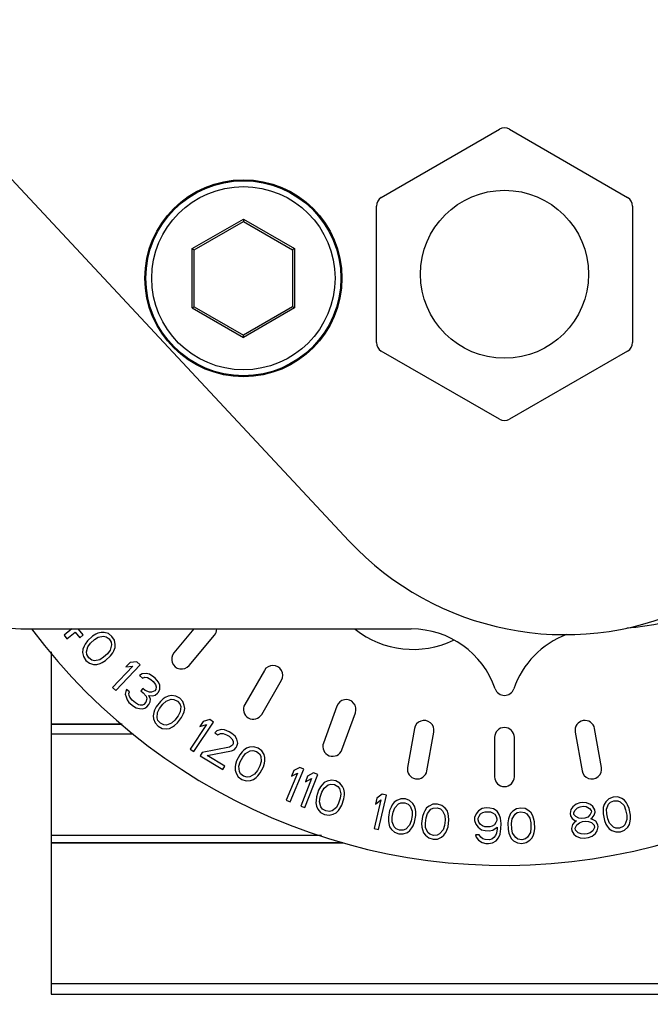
# Paper-space layout 'Sheet' of a CAD drawing. Header units: inches. Extents: x 0.2 to 10.8, y 0.2 to 8.3.
# Tile 279 of 545: x 5.523 to 5.651, y 4.091 to 4.291. Entities that reach past the tile are written whole.
import ezdxf

# ---------------------------------------------------------------- set-up
doc = ezdxf.new("R2010")
doc.units = ezdxf.units.IN
doc.header["$MEASUREMENT"] = 0
doc.layers.get('0').update_dxf_attribs({"lineweight": 5})
doc.layers.add('02___PRT_ALL_AXES', color=7, linetype='Continuous')
doc.styles.add('My Text', font='tahoma.ttf')
doc.dimstyles.new('My Dimension - mm [in] (ANSI)$0', dxfattribs={"dimtxt": 0.12, "dimasz": 0.09842519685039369, "dimexe": 0.125, "dimexo": 0.06299999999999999, "dimgap": 0.03149606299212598, "dimtad": 0, "dimlfac": 250, "dimzin": 4, "dimdsep": 46, "dimtxsty": 'My Text', "dimblk": 'Filled-1', "dimcen": 0.09, "dimclrd": 1, "dimclre": 1, "dimclrt": 1, "dimadec": 1, "dimazin": 1, "dimtfac": 1, "dimtofl": 0, "dimtmove": 0, "dimatfit": 3, "dimfxl": 1, "dimtolj": 1, "dimtzin": 4, "dimlwd": -1, "dimlwe": -1, "dimarcsym": 0})

# ---------------------------------------------------------------- blocks, each defined once
blk = doc.blocks.new('*D7')
at = {"color": 1, "true_color": 0xff0000}
for p, q in [((2.885847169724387, 4.510735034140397), (2.885847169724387, 3.015490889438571)), ((4.10887950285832, 4.510735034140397), (4.10887950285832, 3.015490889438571)), ((2.984272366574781, 3.140490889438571), (4.010454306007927, 3.140490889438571)), ((4.10887950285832, 3.140490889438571), (4.20730469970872, 3.140490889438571))]:
    blk.add_line(p, q, dxfattribs=at)
at = {"layer": 'Defpoints', "color": 0}
for p in [(2.885847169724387, 4.573735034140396), (4.10887950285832, 4.573735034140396), (4.10887950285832, 3.140490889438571)]:
    blk.add_point(p, dxfattribs=at)
at = {"color": 1, "true_color": 0xff0000, "insert": (5.07271614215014, 3.140490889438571), "char_height": 0.12, "attachment_point": 5, "style": 'My Text'}
blk.add_mtext('\\A1;305.76 mm [12.038 in]', dxfattribs=at)
blk = doc.blocks.new('Filled-1')
blk = doc.blocks.new('*D8')
at = {"color": 1, "true_color": 0xff0000}
for p, q in [((6.727077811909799, 4.262239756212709), (6.727077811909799, 3.3069249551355)), ((4.737050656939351, 4.189303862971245), (4.737050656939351, 3.3069249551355)), ((4.638625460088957, 3.4319249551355), (4.540200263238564, 3.4319249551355)), ((6.825503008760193, 3.4319249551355), (6.923928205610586, 3.4319249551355))]:
    blk.add_line(p, q, dxfattribs=at)
at = {"layer": 'Defpoints', "color": 0}
for p in [(6.727077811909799, 4.325239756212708), (4.737050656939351, 4.252303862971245), (6.727077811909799, 3.4319249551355)]:
    blk.add_point(p, dxfattribs=at)
at = {"color": 1, "true_color": 0xff0000, "insert": (5.732064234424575, 3.4319249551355), "char_height": 0.12, "attachment_point": 5, "style": 'My Text'}
blk.add_mtext('\\A1;497.51 mm [19.587 in]', dxfattribs=at)

psp = doc.layouts.new('Sheet')

# ---------------------------------------------------------------- linework, layer by layer
at = {"color": 0, "linetype": 'ByBlock', "lineweight": -3}
for p, q in [((5.596310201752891, 4.25488557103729), (5.620310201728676, 4.268741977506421)), ((5.62231020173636, 4.268741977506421), (5.646310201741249, 4.25488557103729)), ((5.595310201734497, 4.225440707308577), (5.595310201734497, 4.253153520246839)), ((5.647310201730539, 4.253153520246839), (5.647310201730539, 4.225440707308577)), ((5.557910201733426, 4.244501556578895), (5.568310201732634, 4.250505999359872)), ((5.558310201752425, 4.24427061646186), (5.568310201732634, 4.250044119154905)), ((5.568310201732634, 4.250505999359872), (5.578710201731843, 4.244501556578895)), ((5.568310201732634, 4.250505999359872), (5.568310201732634, 4.250044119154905)), ((5.568310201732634, 4.250044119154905), (5.578310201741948, 4.24427061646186)), ((5.557910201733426, 4.244501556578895), (5.558310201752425, 4.24427061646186)), ((5.557910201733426, 4.232492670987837), (5.557910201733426, 4.244501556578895)), ((5.558310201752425, 4.232723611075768), (5.558310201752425, 4.24427061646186)), ((5.578710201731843, 4.244501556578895), (5.578310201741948, 4.24427061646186)), ((5.578310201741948, 4.24427061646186), (5.578310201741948, 4.232723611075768)), ((5.578710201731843, 4.244501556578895), (5.578710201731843, 4.232492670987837)), ((5.557910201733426, 4.232492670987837), (5.558310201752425, 4.232723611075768)), ((5.557910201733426, 4.232492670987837), (5.568310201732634, 4.226488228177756)), ((5.558310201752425, 4.232723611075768), (5.568310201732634, 4.226950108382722)), ((5.578310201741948, 4.232723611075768), (5.568310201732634, 4.226950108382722)), ((5.578710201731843, 4.232492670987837), (5.568310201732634, 4.226488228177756)), ((5.578710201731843, 4.232492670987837), (5.578310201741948, 4.232723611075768)), ((5.568310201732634, 4.226488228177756), (5.568310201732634, 4.226950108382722)), ((5.620310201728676, 4.209852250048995), (5.596310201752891, 4.223708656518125)), ((5.646310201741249, 4.223708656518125), (5.62231020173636, 4.209852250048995)), ((5.525310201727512, 4.167297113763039), (5.602398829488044, 4.167297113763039)), ((5.533504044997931, 4.167297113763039), (5.531911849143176, 4.166005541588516)), ((5.531911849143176, 4.166005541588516), (5.532478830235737, 4.16530659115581)), ((5.532478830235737, 4.16530659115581), (5.534144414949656, 4.16665769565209)), ((5.534144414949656, 4.16665769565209), (5.535089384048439, 4.165492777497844)), ((5.535803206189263, 4.16607182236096), (5.53485823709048, 4.167236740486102)), ((5.535089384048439, 4.165492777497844), (5.535803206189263, 4.16607182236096)), ((5.537669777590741, 4.165801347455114), (5.536656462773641, 4.164866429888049)), ((5.538334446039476, 4.166210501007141), (5.537669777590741, 4.165801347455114)), ((5.53806576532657, 4.165146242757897), (5.538843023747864, 4.165659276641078)), ((5.538773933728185, 4.166411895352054), (5.538334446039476, 4.166210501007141)), ((5.539427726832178, 4.166606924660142), (5.538773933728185, 4.166411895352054)), ((5.538843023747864, 4.165659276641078), (5.539925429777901, 4.165841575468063)), ((5.540070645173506, 4.16658782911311), (5.539427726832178, 4.166606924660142)), ((5.539925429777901, 4.165841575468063), (5.540455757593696, 4.165718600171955)), ((5.540916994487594, 4.166348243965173), (5.540070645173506, 4.16658782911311)), ((5.540455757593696, 4.165718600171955), (5.541076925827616, 4.165271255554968)), ((5.541639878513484, 4.165790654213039), (5.540916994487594, 4.166348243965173)), ((5.542137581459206, 4.16502530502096), (5.541639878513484, 4.165790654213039)), ((5.558284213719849, 4.167297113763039), (5.554213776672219, 4.162446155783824)), ((5.557277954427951, 4.15987500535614), (5.562420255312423, 4.166003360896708)), ((5.53595916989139, 4.163814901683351), (5.535712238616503, 4.163178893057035)), ((5.53619522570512, 4.164236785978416), (5.53595916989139, 4.163814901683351)), ((5.536656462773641, 4.164866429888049), (5.53619522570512, 4.164236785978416)), ((5.536435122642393, 4.162621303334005), (5.536703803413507, 4.163685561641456)), ((5.536703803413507, 4.163685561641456), (5.537277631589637, 4.164419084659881)), ((5.537277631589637, 4.164419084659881), (5.53806576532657, 4.165146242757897)), ((5.541076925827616, 4.165271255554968), (5.541472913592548, 4.164616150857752)), ((5.541552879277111, 4.164077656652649), (5.541284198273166, 4.163013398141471)), ((5.541472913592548, 4.164616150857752), (5.541552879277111, 4.164077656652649)), ((5.542308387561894, 4.164162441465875), (5.542137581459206, 4.16502530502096)), ((5.542275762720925, 4.1635200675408), (5.542308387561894, 4.164162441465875)), ((5.529310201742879, 4.162675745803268), (5.529310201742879, 4.093187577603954)), ((5.535712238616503, 4.163178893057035), (5.535679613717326, 4.162536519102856)), ((5.535679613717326, 4.162536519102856), (5.53585041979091, 4.161673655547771)), ((5.53585041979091, 4.161673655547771), (5.536348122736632, 4.160908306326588)), ((5.536515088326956, 4.162082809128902), (5.536435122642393, 4.162621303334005)), ((5.536911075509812, 4.161427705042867), (5.536515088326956, 4.162082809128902)), ((5.539922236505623, 4.161552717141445), (5.539144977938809, 4.161039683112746)), ((5.540710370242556, 4.162279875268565), (5.539922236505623, 4.161552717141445)), ((5.540318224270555, 4.160897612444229), (5.541331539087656, 4.161832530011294)), ((5.541284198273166, 4.163013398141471), (5.540710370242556, 4.162279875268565)), ((5.541331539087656, 4.161832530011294), (5.541792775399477, 4.162462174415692)), ((5.541792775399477, 4.162462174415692), (5.542028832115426, 4.162884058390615)), ((5.542028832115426, 4.162884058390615), (5.542275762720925, 4.1635200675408)), ((5.536348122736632, 4.160908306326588), (5.537071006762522, 4.160350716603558)), ((5.537532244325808, 4.160980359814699), (5.536911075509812, 4.161427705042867)), ((5.537071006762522, 4.160350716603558), (5.537917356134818, 4.16011113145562)), ((5.538062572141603, 4.160857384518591), (5.537532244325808, 4.160980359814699)), ((5.537917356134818, 4.16011113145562), (5.538560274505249, 4.160092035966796)), ((5.539144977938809, 4.161039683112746), (5.538062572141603, 4.160857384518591)), ((5.538560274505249, 4.160092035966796), (5.53921406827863, 4.160287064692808)), ((5.53921406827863, 4.160287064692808), (5.53965355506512, 4.160488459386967)), ((5.53965355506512, 4.160488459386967), (5.540318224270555, 4.160897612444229)), ((5.545864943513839, 4.159762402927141), (5.54175326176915, 4.15542785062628)), ((5.54240622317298, 4.154808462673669), (5.547361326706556, 4.160032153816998)), ((5.545317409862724, 4.160492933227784), (5.5444739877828, 4.159603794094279)), ((5.5444739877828, 4.159603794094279), (5.545864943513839, 4.159762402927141)), ((5.546708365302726, 4.160651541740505), (5.545317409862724, 4.160492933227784)), ((5.547361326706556, 4.160032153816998), (5.546708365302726, 4.160651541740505)), ((5.547747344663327, 4.158189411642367), (5.547232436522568, 4.157824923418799)), ((5.547232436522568, 4.157824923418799), (5.547798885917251, 4.157333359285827)), ((5.548602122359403, 4.158258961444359), (5.547747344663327, 4.158189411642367)), ((5.549256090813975, 4.158097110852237), (5.548602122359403, 4.158258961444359)), ((5.550149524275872, 4.157524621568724), (5.549256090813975, 4.158097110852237)), ((5.572578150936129, 4.158890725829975), (5.568578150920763, 4.151962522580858)), ((5.547798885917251, 4.157333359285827), (5.548326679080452, 4.157483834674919)), ((5.548326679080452, 4.157483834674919), (5.548867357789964, 4.157420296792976)), ((5.548867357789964, 4.157420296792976), (5.54953421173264, 4.157044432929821)), ((5.54953421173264, 4.157044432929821), (5.549987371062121, 4.156651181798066)), ((5.549987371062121, 4.156651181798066), (5.550453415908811, 4.156043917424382)), ((5.550376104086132, 4.157327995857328), (5.550149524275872, 4.157524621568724)), ((5.551068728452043, 4.156524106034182), (5.550376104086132, 4.157327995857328)), ((5.550453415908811, 4.156043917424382), (5.550592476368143, 4.155517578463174)), ((5.551321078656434, 4.155899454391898), (5.551068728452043, 4.156524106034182)), ((5.551372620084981, 4.15504340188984), (5.551321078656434, 4.155899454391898)), ((5.572042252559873, 4.149962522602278), (5.576042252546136, 4.156890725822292)), ((5.54175326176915, 4.15542785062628), (5.54240622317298, 4.154808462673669)), ((5.544421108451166, 4.15458531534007), (5.544346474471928, 4.154041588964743)), ((5.544346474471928, 4.154041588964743), (5.544485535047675, 4.153515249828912)), ((5.544609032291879, 4.155030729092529), (5.544421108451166, 4.15458531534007)), ((5.545175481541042, 4.154539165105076), (5.544609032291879, 4.155030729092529)), ((5.545087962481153, 4.154209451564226), (5.545175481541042, 4.154539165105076)), ((5.545113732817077, 4.153781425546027), (5.545087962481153, 4.154209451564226)), ((5.545239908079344, 4.153469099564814), (5.545113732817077, 4.153781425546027)), ((5.547927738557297, 4.155193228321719), (5.547526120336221, 4.154730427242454)), ((5.547526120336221, 4.154730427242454), (5.547979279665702, 4.154337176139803)), ((5.548380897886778, 4.154799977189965), (5.547927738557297, 4.155193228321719)), ((5.547979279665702, 4.154337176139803), (5.548558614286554, 4.153631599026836)), ((5.549261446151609, 4.154441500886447), (5.548380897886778, 4.154799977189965)), ((5.548558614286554, 4.153631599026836), (5.548697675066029, 4.153105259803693)), ((5.549086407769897, 4.153782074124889), (5.549840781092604, 4.153735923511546)), ((5.549452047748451, 4.153059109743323), (5.549086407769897, 4.153782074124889)), ((5.549688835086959, 4.154476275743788), (5.549261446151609, 4.154441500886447)), ((5.550317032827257, 4.154742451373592), (5.549688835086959, 4.154476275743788)), ((5.549840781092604, 4.153735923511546), (5.550368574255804, 4.153886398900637)), ((5.550517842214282, 4.154973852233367), (5.550317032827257, 4.154742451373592)), ((5.550368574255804, 4.153886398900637), (5.550883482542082, 4.154250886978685)), ((5.550592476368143, 4.155517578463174), (5.550517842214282, 4.154973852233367)), ((5.550883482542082, 4.154250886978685), (5.55108429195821, 4.15448228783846)), ((5.55108429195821, 4.15448228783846), (5.551372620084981, 4.15504340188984)), ((5.553057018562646, 4.153681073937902), (5.552446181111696, 4.153377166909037)), ((5.553693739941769, 4.153772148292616), (5.553057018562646, 4.153681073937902)), ((5.554568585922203, 4.153680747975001), (5.553693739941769, 4.153772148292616)), ((5.555376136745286, 4.15325492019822), (5.554568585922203, 4.153680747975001)), ((5.544485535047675, 4.153515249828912), (5.544737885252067, 4.152890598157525)), ((5.544737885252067, 4.152890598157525), (5.545090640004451, 4.15238164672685)), ((5.545090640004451, 4.15238164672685), (5.545996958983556, 4.151595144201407)), ((5.545705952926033, 4.152861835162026), (5.545239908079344, 4.153469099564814)), ((5.546385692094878, 4.152271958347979), (5.545705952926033, 4.152861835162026)), ((5.545996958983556, 4.151595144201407), (5.546550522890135, 4.151317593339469)), ((5.547052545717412, 4.151896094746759), (5.546385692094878, 4.152271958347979)), ((5.547379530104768, 4.151815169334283), (5.547052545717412, 4.151896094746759)), ((5.547806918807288, 4.151849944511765), (5.547379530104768, 4.151815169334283)), ((5.548121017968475, 4.151983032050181), (5.547806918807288, 4.151849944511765)), ((5.548522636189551, 4.152445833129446), (5.548121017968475, 4.151983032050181)), ((5.548697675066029, 4.153105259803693), (5.548522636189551, 4.152445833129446)), ((5.548687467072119, 4.151491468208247), (5.549089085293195, 4.151954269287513)), ((5.549089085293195, 4.151954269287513), (5.54937741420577, 4.152515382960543)), ((5.54937741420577, 4.152515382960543), (5.549452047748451, 4.153059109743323)), ((5.551462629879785, 4.152586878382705), (5.550624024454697, 4.151492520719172)), ((5.551312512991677, 4.15115793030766), (5.551964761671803, 4.15200909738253)), ((5.552047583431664, 4.153103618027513), (5.551462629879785, 4.152586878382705)), ((5.551964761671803, 4.15200909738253), (5.552642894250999, 4.152647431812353)), ((5.552446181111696, 4.153377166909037), (5.552047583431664, 4.153103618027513)), ((5.552642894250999, 4.152647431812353), (5.553678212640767, 4.153012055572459)), ((5.553678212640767, 4.153012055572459), (5.554221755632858, 4.152981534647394)), ((5.554221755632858, 4.152981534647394), (5.554910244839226, 4.152646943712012)), ((5.554910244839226, 4.152646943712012), (5.55541237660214, 4.152069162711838)), ((5.555997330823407, 4.152585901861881), (5.555376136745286, 4.15325492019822)), ((5.55541237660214, 4.152069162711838), (5.555583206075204, 4.151552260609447)), ((5.55631310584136, 4.151764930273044), (5.555997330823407, 4.152585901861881)), ((5.55639075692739, 4.151126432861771), (5.55631310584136, 4.151764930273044)), ((5.587280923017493, 4.151650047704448), (5.584544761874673, 4.144132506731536)), ((5.546550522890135, 4.151317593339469), (5.547204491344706, 4.151155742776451)), ((5.547204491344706, 4.151155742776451), (5.547745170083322, 4.151092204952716)), ((5.547745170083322, 4.151092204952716), (5.548272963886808, 4.151242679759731)), ((5.548272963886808, 4.151242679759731), (5.548687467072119, 4.151491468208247)), ((5.550116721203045, 4.150337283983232), (5.549982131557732, 4.149668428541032)), ((5.549982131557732, 4.149668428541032), (5.550059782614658, 4.149029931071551)), ((5.550277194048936, 4.150793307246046), (5.550116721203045, 4.150337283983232)), ((5.550624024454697, 4.151492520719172), (5.550277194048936, 4.150793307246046)), ((5.550789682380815, 4.149242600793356), (5.550872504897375, 4.150337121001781)), ((5.550872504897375, 4.150337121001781), (5.551312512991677, 4.15115793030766)), ((5.555060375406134, 4.149636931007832), (5.554408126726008, 4.148785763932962)), ((5.555500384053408, 4.150457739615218), (5.555060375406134, 4.149636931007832)), ((5.555583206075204, 4.151552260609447), (5.555500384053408, 4.150457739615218)), ((5.555748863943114, 4.14930234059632), (5.556095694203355, 4.150001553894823)), ((5.556095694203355, 4.150001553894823), (5.556256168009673, 4.15045757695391)), ((5.556256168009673, 4.15045757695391), (5.55639075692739, 4.151126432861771)), ((5.588303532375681, 4.142764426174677), (5.591039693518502, 4.15028196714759)), ((5.543689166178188, 4.147978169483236), (5.529310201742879, 4.147977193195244)), ((5.529311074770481, 4.147961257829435), (5.543704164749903, 4.147964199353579)), ((5.550059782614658, 4.149029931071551), (5.550375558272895, 4.148208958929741)), ((5.550375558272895, 4.148208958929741), (5.550996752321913, 4.147539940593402)), ((5.550960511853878, 4.148725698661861), (5.550789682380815, 4.149242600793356)), ((5.551462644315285, 4.148147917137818), (5.550960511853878, 4.148725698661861)), ((5.552151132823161, 4.14781332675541), (5.551462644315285, 4.148147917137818)), ((5.552694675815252, 4.14778280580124), (5.552151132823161, 4.14781332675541)), ((5.553729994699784, 4.148147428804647), (5.552694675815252, 4.14778280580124)), ((5.554408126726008, 4.148785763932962), (5.553729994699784, 4.148147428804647)), ((5.553926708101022, 4.147417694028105), (5.554325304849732, 4.147691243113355)), ((5.554325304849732, 4.147691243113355), (5.554910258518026, 4.148207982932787)), ((5.554910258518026, 4.148207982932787), (5.555748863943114, 4.14930234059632)), ((5.560822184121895, 4.147869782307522), (5.557525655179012, 4.14288709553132)), ((5.558276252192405, 4.142390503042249), (5.562248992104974, 4.148395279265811)), ((5.560156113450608, 4.148494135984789), (5.559479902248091, 4.147472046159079)), ((5.559479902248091, 4.147472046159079), (5.560822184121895, 4.147869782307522)), ((5.561498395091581, 4.148891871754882), (5.560156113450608, 4.148494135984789)), ((5.562248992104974, 4.148395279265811), (5.561498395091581, 4.148891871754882)), ((5.545942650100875, 4.145954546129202), (5.529309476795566, 4.145946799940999)), ((5.550996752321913, 4.147539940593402), (5.5518043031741, 4.147114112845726)), ((5.5518043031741, 4.147114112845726), (5.552679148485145, 4.14702271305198)), ((5.552679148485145, 4.14702271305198), (5.553315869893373, 4.147113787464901)), ((5.553315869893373, 4.147113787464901), (5.553926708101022, 4.147417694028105)), ((5.56294913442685, 4.146647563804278), (5.562505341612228, 4.146199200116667)), ((5.562505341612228, 4.146199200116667), (5.563148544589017, 4.14581346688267)), ((5.563778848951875, 4.146864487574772), (5.56294913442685, 4.146647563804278)), ((5.563148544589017, 4.14581346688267), (5.563642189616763, 4.146053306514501)), ((5.563642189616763, 4.146053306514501), (5.564185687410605, 4.146084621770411)), ((5.564450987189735, 4.146818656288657), (5.563778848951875, 4.146864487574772)), ((5.564185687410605, 4.146084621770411), (5.564907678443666, 4.145830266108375)), ((5.565430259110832, 4.146410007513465), (5.564450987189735, 4.146818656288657)), ((5.564907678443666, 4.145830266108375), (5.565422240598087, 4.145521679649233)), ((5.565944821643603, 4.146101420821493), (5.565430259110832, 4.146410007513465)), ((5.566637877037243, 4.145507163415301), (5.565944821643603, 4.146101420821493)), ((5.603017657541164, 4.14707248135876), (5.601628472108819, 4.139194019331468)), ((5.605567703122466, 4.138499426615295), (5.60695688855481, 4.146377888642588)), ((5.635663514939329, 4.146377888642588), (5.63705270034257, 4.138499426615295)), ((5.640991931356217, 4.139194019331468), (5.639602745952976, 4.14707248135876)), ((5.565422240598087, 4.145521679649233), (5.565986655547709, 4.145004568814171)), ((5.566078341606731, 4.143699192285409), (5.565505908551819, 4.143327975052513)), ((5.565986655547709, 4.145004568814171), (5.566215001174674, 4.14451037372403)), ((5.566235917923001, 4.143961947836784), (5.566078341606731, 4.143699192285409)), ((5.566215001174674, 4.14451037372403), (5.566235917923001, 4.143961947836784)), ((5.566994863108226, 4.14493582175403), (5.566637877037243, 4.145507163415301)), ((5.567194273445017, 4.144101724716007), (5.566994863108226, 4.14493582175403)), ((5.567007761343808, 4.143499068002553), (5.567194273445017, 4.144101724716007)), ((5.619310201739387, 4.145297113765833), (5.619310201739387, 4.137297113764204)), ((5.623310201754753, 4.137297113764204), (5.623310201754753, 4.145297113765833)), ((5.557525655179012, 4.14288709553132), (5.558276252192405, 4.142390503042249)), ((5.559934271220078, 4.142203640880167), (5.559540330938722, 4.141546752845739)), ((5.565505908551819, 4.143327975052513), (5.559934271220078, 4.142203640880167)), ((5.560963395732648, 4.141586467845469), (5.565912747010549, 4.142548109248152)), ((5.564565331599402, 4.139426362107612), (5.560963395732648, 4.141586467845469)), ((5.565912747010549, 4.142548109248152), (5.566406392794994, 4.142787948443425)), ((5.566406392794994, 4.142787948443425), (5.566850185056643, 4.143236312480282)), ((5.566850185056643, 4.143236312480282), (5.567007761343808, 4.143499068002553)), ((5.567580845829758, 4.141775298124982), (5.566945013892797, 4.140551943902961)), ((5.568067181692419, 4.142385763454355), (5.567580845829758, 4.141775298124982)), ((5.568412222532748, 4.142724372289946), (5.568067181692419, 4.142385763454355)), ((5.56817567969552, 4.141293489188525), (5.568732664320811, 4.14203988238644)), ((5.5689610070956, 4.143129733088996), (5.568412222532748, 4.142724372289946)), ((5.568732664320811, 4.14203988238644), (5.56968893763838, 4.142578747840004)), ((5.56957224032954, 4.143329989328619), (5.5689610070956, 4.143129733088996)), ((5.570449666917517, 4.143391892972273), (5.56957224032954, 4.143329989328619)), ((5.56968893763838, 4.142578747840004), (5.570229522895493, 4.142643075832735)), ((5.570229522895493, 4.142643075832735), (5.570965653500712, 4.142433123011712)), ((5.571318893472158, 4.143112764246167), (5.570449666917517, 4.143391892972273)), ((5.570965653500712, 4.142433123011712), (5.571560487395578, 4.141951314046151)), ((5.572046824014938, 4.142561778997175), (5.571318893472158, 4.143112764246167)), ((5.571560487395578, 4.141951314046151), (5.571818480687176, 4.141471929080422)), ((5.572500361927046, 4.141808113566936), (5.572046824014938, 4.142561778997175)), ((5.572687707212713, 4.141192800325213), (5.572500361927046, 4.141808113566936)), ((5.559540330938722, 4.141546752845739), (5.564171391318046, 4.138769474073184)), ((5.566724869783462, 4.1398031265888), (5.566646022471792, 4.139326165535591)), ((5.566945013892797, 4.140551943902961), (5.566724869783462, 4.1398031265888)), ((5.567390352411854, 4.139457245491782), (5.56768114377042, 4.140341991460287)), ((5.56768114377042, 4.140341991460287), (5.56817567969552, 4.141293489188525)), ((5.57192697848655, 4.140379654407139), (5.5716361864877, 4.13949490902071)), ((5.571818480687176, 4.141471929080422), (5.57192697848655, 4.140379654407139)), ((5.572372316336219, 4.139284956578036), (5.572592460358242, 4.140033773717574)), ((5.572592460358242, 4.140033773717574), (5.572671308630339, 4.14051073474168)), ((5.572671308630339, 4.14051073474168), (5.572687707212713, 4.141192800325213)), ((5.564171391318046, 4.138769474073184), (5.564565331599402, 4.139426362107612)), ((5.566646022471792, 4.139326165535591), (5.56662962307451, 4.138644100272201)), ((5.56662962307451, 4.138644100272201), (5.566816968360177, 4.138028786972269)), ((5.566816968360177, 4.138028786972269), (5.567270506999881, 4.137275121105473)), ((5.567498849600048, 4.138364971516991), (5.567390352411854, 4.139457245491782)), ((5.567756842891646, 4.137885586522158), (5.567498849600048, 4.138364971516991)), ((5.568351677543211, 4.137403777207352), (5.567756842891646, 4.137885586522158)), ((5.570584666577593, 4.137797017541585), (5.569628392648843, 4.137258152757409)), ((5.571141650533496, 4.138543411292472), (5.570584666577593, 4.137797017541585)), ((5.5716361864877, 4.13949490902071), (5.571141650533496, 4.138543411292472)), ((5.571250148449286, 4.137451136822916), (5.571736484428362, 4.138061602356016)), ((5.571736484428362, 4.138061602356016), (5.572372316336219, 4.139284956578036)), ((5.579292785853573, 4.138043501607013), (5.577002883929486, 4.13252529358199)), ((5.577834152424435, 4.132180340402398), (5.580593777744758, 4.138830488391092)), ((5.578520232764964, 4.138529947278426), (5.578050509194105, 4.137398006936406)), ((5.578050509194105, 4.137398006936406), (5.579292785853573, 4.138043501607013)), ((5.579762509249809, 4.13917544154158), (5.578520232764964, 4.138529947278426)), ((5.580593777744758, 4.138830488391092), (5.579762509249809, 4.13917544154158)), ((5.580814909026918, 4.13101830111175), (5.583389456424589, 4.137742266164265)), ((5.582548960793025, 4.138064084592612), (5.581325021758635, 4.137384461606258)), ((5.583389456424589, 4.137742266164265), (5.582548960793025, 4.138064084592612)), ((5.567270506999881, 4.137275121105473), (5.567998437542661, 4.136724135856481)), ((5.567998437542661, 4.136724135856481), (5.568867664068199, 4.136445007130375)), ((5.56908780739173, 4.137193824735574), (5.568351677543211, 4.137403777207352)), ((5.568867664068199, 4.136445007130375), (5.569745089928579, 4.136506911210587)), ((5.569628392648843, 4.137258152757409), (5.56908780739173, 4.137193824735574)), ((5.569745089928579, 4.136506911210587), (5.570356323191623, 4.136707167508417)), ((5.570356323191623, 4.136707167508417), (5.570905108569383, 4.137112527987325)), ((5.570905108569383, 4.137112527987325), (5.571250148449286, 4.137451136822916)), ((5.582110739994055, 4.136919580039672), (5.579974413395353, 4.131340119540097)), ((5.581325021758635, 4.137384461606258), (5.580886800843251, 4.136239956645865)), ((5.580886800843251, 4.136239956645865), (5.582110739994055, 4.136919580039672)), ((5.584258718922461, 4.135606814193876), (5.583971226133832, 4.13521815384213)), ((5.584736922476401, 4.136093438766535), (5.584258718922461, 4.135606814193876)), ((5.584682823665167, 4.134981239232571), (5.585542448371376, 4.135663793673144)), ((5.58530905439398, 4.136387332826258), (5.584736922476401, 4.136093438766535)), ((5.586165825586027, 4.136586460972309), (5.58530905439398, 4.136387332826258)), ((5.585542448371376, 4.135663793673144), (5.586066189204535, 4.13581234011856)), ((5.586066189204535, 4.13581234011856), (5.586826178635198, 4.135720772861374)), ((5.587068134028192, 4.136447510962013), (5.586165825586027, 4.136586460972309)), ((5.586826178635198, 4.135720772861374), (5.587489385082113, 4.135338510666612)), ((5.587873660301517, 4.136017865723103), (5.587068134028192, 4.136447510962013)), ((5.588440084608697, 4.135344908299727), (5.587873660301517, 4.136017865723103)), ((5.583586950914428, 4.134538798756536), (5.58315143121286, 4.133230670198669)), ((5.583971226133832, 4.13521815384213), (5.583586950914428, 4.134538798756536)), ((5.583911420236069, 4.133139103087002), (5.584250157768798, 4.134156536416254)), ((5.584250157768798, 4.134156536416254), (5.584682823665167, 4.134981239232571)), ((5.587489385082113, 4.135338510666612), (5.587819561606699, 4.134905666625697)), ((5.587819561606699, 4.134905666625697), (5.588098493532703, 4.133844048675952)), ((5.588098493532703, 4.133844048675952), (5.587950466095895, 4.132924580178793)), ((5.588721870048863, 4.134766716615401), (5.588440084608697, 4.135344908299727)), ((5.588710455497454, 4.13283301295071), (5.588810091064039, 4.133607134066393)), ((5.588812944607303, 4.134090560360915), (5.588721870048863, 4.134766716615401)), ((5.588810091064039, 4.133607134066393), (5.588812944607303, 4.134090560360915)), ((5.59649613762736, 4.133775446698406), (5.595374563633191, 4.132937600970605)), ((5.595724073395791, 4.126560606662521), (5.597372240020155, 4.133569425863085)), ((5.597372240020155, 4.133569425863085), (5.59649613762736, 4.133775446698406)), ((5.577002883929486, 4.13252529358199), (5.577834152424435, 4.132180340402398)), ((5.583051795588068, 4.132456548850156), (5.583048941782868, 4.131973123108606)), ((5.583048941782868, 4.131973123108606), (5.583140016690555, 4.13129696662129)), ((5.58315143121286, 4.133230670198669), (5.583051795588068, 4.132456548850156)), ((5.583763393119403, 4.132219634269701), (5.583911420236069, 4.133139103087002)), ((5.584042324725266, 4.131158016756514), (5.583763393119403, 4.132219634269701)), ((5.587611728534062, 4.131907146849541), (5.587179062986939, 4.131082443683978)), ((5.587950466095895, 4.132924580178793), (5.587611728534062, 4.131907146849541)), ((5.588274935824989, 4.131524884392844), (5.588710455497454, 4.13283301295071)), ((5.596215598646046, 4.132582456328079), (5.594847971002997, 4.126766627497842)), ((5.595374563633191, 4.132937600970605), (5.595094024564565, 4.131744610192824)), ((5.595094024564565, 4.131744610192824), (5.596215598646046, 4.132582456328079)), ((5.598520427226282, 4.131570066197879), (5.598287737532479, 4.131146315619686)), ((5.598928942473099, 4.132116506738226), (5.598520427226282, 4.131570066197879)), ((5.599456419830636, 4.132484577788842), (5.598928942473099, 4.132116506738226)), ((5.599024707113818, 4.131007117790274), (5.599784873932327, 4.13179893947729)), ((5.600278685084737, 4.132796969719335), (5.599456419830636, 4.132484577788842)), ((5.599784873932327, 4.13179893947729), (5.600283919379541, 4.132016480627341)), ((5.601191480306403, 4.132780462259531), (5.600278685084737, 4.132796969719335)), ((5.600283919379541, 4.132016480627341), (5.601049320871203, 4.132027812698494)), ((5.601049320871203, 4.132027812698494), (5.60175785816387, 4.131738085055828)), ((5.60204741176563, 4.132462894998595), (5.601191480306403, 4.132780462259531)), ((5.60175785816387, 4.131738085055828), (5.602143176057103, 4.131353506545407)), ((5.602699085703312, 4.131872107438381), (5.60204741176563, 4.132462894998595)), ((5.603055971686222, 4.131336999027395), (5.602699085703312, 4.131872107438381)), ((5.606797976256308, 4.131714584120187), (5.605996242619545, 4.131352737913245)), ((5.607710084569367, 4.131753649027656), (5.606797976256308, 4.131714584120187)), ((5.608583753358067, 4.131488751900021), (5.607710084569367, 4.131753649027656)), ((5.635858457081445, 4.131718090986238), (5.635182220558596, 4.131155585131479)), ((5.636578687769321, 4.131977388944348), (5.635858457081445, 4.131718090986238)), ((5.637172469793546, 4.132063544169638), (5.636578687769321, 4.131977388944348)), ((5.637936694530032, 4.132019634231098), (5.637172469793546, 4.132063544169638)), ((5.63874491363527, 4.131672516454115), (5.637936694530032, 4.132019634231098)), ((5.639256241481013, 4.131282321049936), (5.63874491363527, 4.131672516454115)), ((5.641536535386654, 4.131689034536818), (5.641367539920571, 4.131028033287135)), ((5.641883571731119, 4.132230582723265), (5.641536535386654, 4.131689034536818)), ((5.642524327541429, 4.132833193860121), (5.641883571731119, 4.132230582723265)), ((5.642048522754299, 4.130700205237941), (5.642448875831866, 4.131722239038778)), ((5.642448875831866, 4.131722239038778), (5.642827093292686, 4.132113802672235)), ((5.643374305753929, 4.133166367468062), (5.642524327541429, 4.132833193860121)), ((5.642827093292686, 4.132113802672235), (5.643530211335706, 4.132416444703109)), ((5.64428664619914, 4.133199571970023), (5.643374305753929, 4.133166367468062)), ((5.643530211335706, 4.132416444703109), (5.644295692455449, 4.132419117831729)), ((5.645114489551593, 4.132902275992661), (5.64428664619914, 4.133199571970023)), ((5.644295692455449, 4.132419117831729), (5.644798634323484, 4.132210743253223)), ((5.644798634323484, 4.132210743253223), (5.645573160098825, 4.131432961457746)), ((5.645648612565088, 4.132543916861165), (5.645114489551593, 4.132902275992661)), ((5.646067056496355, 4.132005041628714), (5.645648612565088, 4.132543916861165)), ((5.646307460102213, 4.131585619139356), (5.646067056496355, 4.132005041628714)), ((5.646610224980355, 4.130866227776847), (5.646307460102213, 4.131585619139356)), ((5.579974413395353, 4.131340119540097), (5.580814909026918, 4.13101830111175)), ((5.583140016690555, 4.13129696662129), (5.58342180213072, 4.13071877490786)), ((5.58342180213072, 4.13071877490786), (5.583988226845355, 4.130045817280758)), ((5.583988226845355, 4.130045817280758), (5.58479375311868, 4.129616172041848)), ((5.584372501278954, 4.130725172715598), (5.584042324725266, 4.131158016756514)), ((5.585035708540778, 4.130342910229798), (5.584372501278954, 4.130725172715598)), ((5.58479375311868, 4.129616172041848), (5.585696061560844, 4.129477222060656)), ((5.585795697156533, 4.13025134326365), (5.585035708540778, 4.130342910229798)), ((5.585696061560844, 4.129477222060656), (5.586552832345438, 4.129676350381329)), ((5.586319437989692, 4.130399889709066), (5.585795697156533, 4.13025134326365)), ((5.587179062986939, 4.131082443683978), (5.586319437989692, 4.130399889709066)), ((5.586552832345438, 4.129676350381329), (5.587124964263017, 4.129970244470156)), ((5.587124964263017, 4.129970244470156), (5.58760316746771, 4.130456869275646)), ((5.58760316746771, 4.130456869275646), (5.587890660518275, 4.130845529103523)), ((5.587890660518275, 4.130845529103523), (5.588274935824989, 4.131524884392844)), ((5.597998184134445, 4.130421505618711), (5.597742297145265, 4.129066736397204)), ((5.598287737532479, 4.131146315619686), (5.597998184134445, 4.130421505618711)), ((5.598507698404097, 4.129078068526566), (5.598706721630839, 4.130131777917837)), ((5.598706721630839, 4.130131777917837), (5.599024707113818, 4.131007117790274)), ((5.602143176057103, 4.131353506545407), (5.602562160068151, 4.130338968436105)), ((5.602562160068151, 4.130338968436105), (5.602538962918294, 4.129407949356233)), ((5.603237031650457, 4.130679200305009), (5.603055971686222, 4.131336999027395)), ((5.603299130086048, 4.130199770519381), (5.603237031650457, 4.130679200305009)), ((5.603304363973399, 4.129419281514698), (5.603299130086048, 4.130199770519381)), ((5.604911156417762, 4.129945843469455), (5.604666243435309, 4.129204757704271)), ((5.605117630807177, 4.130382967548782), (5.604911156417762, 4.129945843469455)), ((5.605492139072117, 4.13095325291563), (5.605117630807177, 4.130382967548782)), ((5.605391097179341, 4.128958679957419), (5.605655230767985, 4.129851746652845)), ((5.605996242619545, 4.131352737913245), (5.605492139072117, 4.13095325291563)), ((5.605655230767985, 4.129851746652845), (5.606365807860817, 4.130688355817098)), ((5.606365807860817, 4.130688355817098), (5.606850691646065, 4.130935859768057)), ((5.606850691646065, 4.130935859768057), (5.607613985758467, 4.130993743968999)), ((5.607613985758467, 4.130993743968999), (5.608338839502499, 4.130747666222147)), ((5.608338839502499, 4.130747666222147), (5.608746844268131, 4.130387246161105)), ((5.609270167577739, 4.130938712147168), (5.608583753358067, 4.131488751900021)), ((5.608746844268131, 4.130387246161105), (5.609226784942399, 4.129400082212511)), ((5.609658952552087, 4.130426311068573), (5.609270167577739, 4.130938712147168)), ((5.609879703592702, 4.129780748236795), (5.609658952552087, 4.130426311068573)), ((5.609970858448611, 4.129305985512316), (5.609879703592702, 4.129780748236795)), ((5.615574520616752, 4.129795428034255), (5.615251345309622, 4.129038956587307)), ((5.616042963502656, 4.130394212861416), (5.615574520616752, 4.129795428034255)), ((5.616806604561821, 4.130830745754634), (5.616042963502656, 4.130394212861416)), ((5.616160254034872, 4.129317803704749), (5.616474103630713, 4.129768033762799)), ((5.616474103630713, 4.129768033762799), (5.616933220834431, 4.130060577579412)), ((5.617560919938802, 4.130961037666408), (5.616806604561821, 4.130830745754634)), ((5.616933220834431, 4.130060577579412), (5.617387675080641, 4.130200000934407)), ((5.617387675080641, 4.130200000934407), (5.618437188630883, 4.130168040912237)), ((5.618310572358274, 4.130938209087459), (5.617560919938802, 4.130961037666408)), ((5.619055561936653, 4.130762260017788), (5.618310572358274, 4.130938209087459)), ((5.618437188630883, 4.130168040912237), (5.618882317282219, 4.130001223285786)), ((5.618882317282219, 4.130001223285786), (5.619322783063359, 4.129681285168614)), ((5.619791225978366, 4.130280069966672), (5.619055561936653, 4.130762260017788)), ((5.619322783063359, 4.129681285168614), (5.619608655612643, 4.129212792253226)), ((5.620222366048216, 4.129653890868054), (5.619791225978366, 4.130280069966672)), ((5.620498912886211, 4.128879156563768), (5.620222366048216, 4.129653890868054)), ((5.622543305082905, 4.129811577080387), (5.622262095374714, 4.129189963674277)), ((5.622979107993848, 4.130284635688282), (5.622543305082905, 4.129811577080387)), ((5.622875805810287, 4.12874886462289), (5.623447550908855, 4.129685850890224)), ((5.623714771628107, 4.130766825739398), (5.622979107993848, 4.130284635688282)), ((5.623447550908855, 4.129685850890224), (5.623888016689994, 4.130005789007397)), ((5.624609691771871, 4.130947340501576), (5.623714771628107, 4.130766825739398)), ((5.623888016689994, 4.130005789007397), (5.624633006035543, 4.130181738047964)), ((5.625513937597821, 4.130821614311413), (5.624609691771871, 4.130947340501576)), ((5.624633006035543, 4.130181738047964), (5.625387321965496, 4.130051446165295)), ((5.625387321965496, 4.130051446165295), (5.625846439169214, 4.129758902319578)), ((5.626277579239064, 4.130385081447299), (5.625513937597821, 4.130821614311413)), ((5.625846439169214, 4.129758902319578), (5.626474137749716, 4.128858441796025)), ((5.626741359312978, 4.12993941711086), (5.626277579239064, 4.130385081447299)), ((5.627059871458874, 4.129336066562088), (5.626741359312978, 4.12993941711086)), ((5.634802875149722, 4.130636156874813), (5.634615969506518, 4.129835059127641)), ((5.634615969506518, 4.129835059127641), (5.634681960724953, 4.129380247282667)), ((5.635182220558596, 4.131155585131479), (5.634802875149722, 4.130636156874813)), ((5.635358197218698, 4.129942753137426), (5.635589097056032, 4.130440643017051)), ((5.63540219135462, 4.12963954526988), (5.635358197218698, 4.129942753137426)), ((5.635765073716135, 4.129227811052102), (5.63540219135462, 4.12963954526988)), ((5.635589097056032, 4.130440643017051), (5.636116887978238, 4.130981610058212)), ((5.636116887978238, 4.130981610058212), (5.636688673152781, 4.131219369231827)), ((5.636688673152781, 4.131219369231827), (5.637282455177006, 4.131305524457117)), ((5.637282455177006, 4.131305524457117), (5.637898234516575, 4.131240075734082)), ((5.637898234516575, 4.131240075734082), (5.638558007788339, 4.130871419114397)), ((5.638733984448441, 4.129658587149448), (5.638206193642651, 4.129117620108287)), ((5.638558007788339, 4.130871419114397), (5.638920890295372, 4.130459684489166)), ((5.638964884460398, 4.130156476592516), (5.638733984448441, 4.129658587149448)), ((5.638920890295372, 4.130459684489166), (5.638964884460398, 4.130156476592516)), ((5.639663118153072, 4.130567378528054), (5.639256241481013, 4.131282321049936)), ((5.639520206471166, 4.129463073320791), (5.63972910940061, 4.130112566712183)), ((5.63972910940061, 4.130112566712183), (5.639663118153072, 4.130567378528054)), ((5.641367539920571, 4.131028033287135), (5.641314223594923, 4.130547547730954)), ((5.641314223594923, 4.130547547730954), (5.641323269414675, 4.129767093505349)), ((5.641323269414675, 4.129767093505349), (5.641603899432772, 4.128417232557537)), ((5.64208875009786, 4.129769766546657), (5.642048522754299, 4.130700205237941)), ((5.642307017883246, 4.128719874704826), (5.64208875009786, 4.129769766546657)), ((5.645573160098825, 4.131432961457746), (5.645907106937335, 4.130563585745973)), ((5.645907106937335, 4.130563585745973), (5.64612537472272, 4.129513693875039)), ((5.646890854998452, 4.129516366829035), (5.646610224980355, 4.130866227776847)), ((5.597742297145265, 4.129066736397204), (5.597747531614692, 4.12828624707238)), ((5.597747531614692, 4.12828624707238), (5.597809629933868, 4.127806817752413)), ((5.597809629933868, 4.127806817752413), (5.597990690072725, 4.127149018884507)), ((5.598484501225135, 4.128147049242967), (5.598507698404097, 4.129078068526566)), ((5.598903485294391, 4.127132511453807), (5.598484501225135, 4.128147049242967)), ((5.602339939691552, 4.128354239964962), (5.602021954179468, 4.127478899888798)), ((5.602538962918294, 4.129407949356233), (5.602339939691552, 4.128354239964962)), ((5.602758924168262, 4.127339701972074), (5.603048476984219, 4.128064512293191)), ((5.603048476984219, 4.128064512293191), (5.603304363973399, 4.129419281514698)), ((5.604666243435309, 4.129204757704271), (5.604493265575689, 4.127836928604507)), ((5.604493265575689, 4.127836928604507), (5.604545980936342, 4.12705820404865)), ((5.605256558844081, 4.127894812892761), (5.605391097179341, 4.128958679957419)), ((5.605290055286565, 4.126964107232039), (5.605256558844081, 4.127894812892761)), ((5.609260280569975, 4.128469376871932), (5.609125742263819, 4.127405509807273)), ((5.609226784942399, 4.129400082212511), (5.609260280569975, 4.128469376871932)), ((5.609850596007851, 4.127159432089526), (5.610023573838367, 4.128527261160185)), ((5.610023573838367, 4.128527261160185), (5.609970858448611, 4.129305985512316)), ((5.615251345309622, 4.129038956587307), (5.615232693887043, 4.128426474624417)), ((5.615232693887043, 4.128426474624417), (5.615509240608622, 4.127651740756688)), ((5.615509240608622, 4.127651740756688), (5.615940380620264, 4.127025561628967)), ((5.615987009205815, 4.128556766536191), (5.615996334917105, 4.128863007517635)), ((5.616122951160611, 4.128092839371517), (5.615987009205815, 4.128556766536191)), ((5.615996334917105, 4.128863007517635), (5.616160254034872, 4.129317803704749)), ((5.616408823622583, 4.127624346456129), (5.616122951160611, 4.128092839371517)), ((5.616849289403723, 4.127304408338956), (5.616408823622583, 4.127624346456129)), ((5.619571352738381, 4.127987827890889), (5.619257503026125, 4.127537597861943)), ((5.619735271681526, 4.12844262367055), (5.619571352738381, 4.127987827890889)), ((5.619608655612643, 4.129212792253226), (5.619744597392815, 4.128748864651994)), ((5.619744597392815, 4.128748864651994), (5.619735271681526, 4.12844262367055)), ((5.620616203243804, 4.127802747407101), (5.620498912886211, 4.128879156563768)), ((5.620583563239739, 4.126730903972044), (5.620616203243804, 4.127802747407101)), ((5.622126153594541, 4.128726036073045), (5.621999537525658, 4.127955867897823)), ((5.621999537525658, 4.127955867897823), (5.622041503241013, 4.126577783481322)), ((5.622262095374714, 4.129189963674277), (5.622126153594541, 4.128726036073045)), ((5.622753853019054, 4.12782557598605), (5.622875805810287, 4.12874886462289)), ((5.622786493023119, 4.126753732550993), (5.622753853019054, 4.12782557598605)), ((5.626474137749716, 4.128858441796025), (5.6266520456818, 4.127944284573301)), ((5.6266520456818, 4.127944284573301), (5.626684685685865, 4.126872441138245)), ((5.627223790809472, 4.128881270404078), (5.627059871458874, 4.129336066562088)), ((5.627397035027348, 4.128120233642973), (5.627223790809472, 4.128881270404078)), ((5.627439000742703, 4.126742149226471), (5.627397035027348, 4.128120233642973)), ((5.634681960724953, 4.129380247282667), (5.635066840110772, 4.128816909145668)), ((5.635094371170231, 4.127582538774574), (5.634907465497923, 4.126781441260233)), ((5.635066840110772, 4.128816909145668), (5.635578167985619, 4.128426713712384)), ((5.635622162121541, 4.128123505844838), (5.635094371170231, 4.127582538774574)), ((5.635578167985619, 4.128426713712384), (5.635897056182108, 4.128318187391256)), ((5.635897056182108, 4.128318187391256), (5.635622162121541, 4.128123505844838)), ((5.636424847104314, 4.128859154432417), (5.635765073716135, 4.129227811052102)), ((5.636007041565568, 4.127560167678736), (5.636556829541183, 4.127949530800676)), ((5.637040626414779, 4.128793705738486), (5.636424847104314, 4.128859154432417)), ((5.636556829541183, 4.127949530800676), (5.637128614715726, 4.12818728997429)), ((5.637634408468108, 4.128879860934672), (5.637040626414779, 4.128793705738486)), ((5.637128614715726, 4.12818728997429), (5.637722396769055, 4.128273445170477)), ((5.638206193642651, 4.129117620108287), (5.637634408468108, 4.128879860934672)), ((5.637722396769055, 4.128273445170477), (5.63833817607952, 4.128207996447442)), ((5.63833817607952, 4.128207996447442), (5.638975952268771, 4.127990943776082)), ((5.63886596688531, 4.128748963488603), (5.639140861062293, 4.128943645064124)), ((5.639184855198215, 4.128640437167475), (5.63886596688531, 4.128748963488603)), ((5.638975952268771, 4.127990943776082), (5.639509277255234, 4.127449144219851)), ((5.639140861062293, 4.128943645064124), (5.639520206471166, 4.129463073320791)), ((5.639844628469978, 4.12827178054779), (5.639184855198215, 4.128640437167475)), ((5.640251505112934, 4.127556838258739), (5.639844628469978, 4.12827178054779)), ((5.641603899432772, 4.128417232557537), (5.641906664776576, 4.127697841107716)), ((5.641906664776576, 4.127697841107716), (5.642147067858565, 4.1272784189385)), ((5.642640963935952, 4.1278504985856), (5.642307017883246, 4.128719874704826)), ((5.643415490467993, 4.127072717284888), (5.642640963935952, 4.1278504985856)), ((5.646165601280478, 4.128583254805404), (5.645765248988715, 4.127561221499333)), ((5.64612537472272, 4.129513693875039), (5.646165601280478, 4.128583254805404)), ((5.646330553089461, 4.127052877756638), (5.646677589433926, 4.127594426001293)), ((5.646677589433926, 4.127594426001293), (5.646846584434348, 4.128255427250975)), ((5.646846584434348, 4.128255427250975), (5.646899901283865, 4.128735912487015)), ((5.646899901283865, 4.128735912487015), (5.646890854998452, 4.129516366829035)), ((5.594847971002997, 4.126766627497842), (5.595724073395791, 4.126560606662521)), ((5.597990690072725, 4.127149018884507), (5.598347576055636, 4.126613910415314)), ((5.598347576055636, 4.126613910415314), (5.598999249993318, 4.126023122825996)), ((5.599288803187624, 4.126747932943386), (5.598903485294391, 4.127132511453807)), ((5.598999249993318, 4.126023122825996), (5.599855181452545, 4.125705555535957)), ((5.599997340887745, 4.126458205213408), (5.599288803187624, 4.126747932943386)), ((5.599855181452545, 4.125705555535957), (5.600767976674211, 4.125689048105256)), ((5.60076274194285, 4.126469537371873), (5.599997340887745, 4.126458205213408)), ((5.601261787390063, 4.126687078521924), (5.60076274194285, 4.126469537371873)), ((5.600767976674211, 4.125689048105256), (5.601590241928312, 4.126001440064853)), ((5.602021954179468, 4.127478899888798), (5.601261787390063, 4.126687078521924)), ((5.601590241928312, 4.126001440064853), (5.602117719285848, 4.126369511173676)), ((5.602117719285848, 4.126369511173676), (5.602526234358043, 4.126915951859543)), ((5.602526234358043, 4.126915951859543), (5.602758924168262, 4.127339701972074)), ((5.604545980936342, 4.12705820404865), (5.604637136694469, 4.126583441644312)), ((5.604637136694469, 4.126583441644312), (5.604857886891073, 4.125937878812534)), ((5.604857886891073, 4.125937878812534), (5.605246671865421, 4.125425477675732)), ((5.605769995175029, 4.125976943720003), (5.605290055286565, 4.126964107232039)), ((5.606177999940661, 4.125616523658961), (5.605769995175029, 4.125976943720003)), ((5.606902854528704, 4.125370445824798), (5.606177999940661, 4.125616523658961)), ((5.608151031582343, 4.12567583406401), (5.607666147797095, 4.125428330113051)), ((5.608861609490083, 4.126512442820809), (5.608151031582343, 4.12567583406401)), ((5.609125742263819, 4.127405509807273), (5.608861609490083, 4.126512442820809)), ((5.609024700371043, 4.125410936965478), (5.609399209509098, 4.125981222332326)), ((5.609399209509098, 4.125981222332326), (5.609605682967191, 4.12641834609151)), ((5.609605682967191, 4.12641834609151), (5.609850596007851, 4.127159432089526)), ((5.615940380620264, 4.127025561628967), (5.616676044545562, 4.126543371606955)), ((5.616676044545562, 4.126543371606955), (5.617421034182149, 4.126367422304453)), ((5.617294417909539, 4.127137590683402), (5.616849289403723, 4.127304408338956)), ((5.618343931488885, 4.127105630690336), (5.617294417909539, 4.127137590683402)), ((5.617421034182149, 4.126367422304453), (5.618170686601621, 4.126344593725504)), ((5.618170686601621, 4.126344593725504), (5.61892500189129, 4.126474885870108)), ((5.618798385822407, 4.12724505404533), (5.618343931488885, 4.127105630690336)), ((5.619257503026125, 4.127537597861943), (5.618798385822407, 4.12724505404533)), ((5.61892500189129, 4.126474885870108), (5.61984323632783, 4.127059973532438)), ((5.61965600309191, 4.125839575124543), (5.619492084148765, 4.125384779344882)), ((5.619833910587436, 4.126753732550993), (5.61965600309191, 4.125839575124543)), ((5.61984323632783, 4.127059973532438), (5.619833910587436, 4.126753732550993)), ((5.620077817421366, 4.124907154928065), (5.620400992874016, 4.125663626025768)), ((5.620400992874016, 4.125663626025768), (5.620583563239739, 4.126730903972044)), ((5.622041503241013, 4.126577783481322), (5.622214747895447, 4.125816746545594)), ((5.622214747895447, 4.125816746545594), (5.622378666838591, 4.125361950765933)), ((5.622964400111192, 4.125839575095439), (5.622786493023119, 4.126753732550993)), ((5.623592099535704, 4.124939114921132), (5.622964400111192, 4.125839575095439)), ((5.626562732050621, 4.125949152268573), (5.625990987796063, 4.125012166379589)), ((5.626684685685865, 4.126872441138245), (5.626562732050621, 4.125949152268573)), ((5.627176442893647, 4.125508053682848), (5.627312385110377, 4.125971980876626)), ((5.627312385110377, 4.125971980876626), (5.627439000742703, 4.126742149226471)), ((5.634907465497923, 4.126781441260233), (5.634973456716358, 4.126326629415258)), ((5.634973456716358, 4.126326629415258), (5.635380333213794, 4.125611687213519)), ((5.635380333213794, 4.125611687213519), (5.635891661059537, 4.125221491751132)), ((5.635649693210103, 4.126889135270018), (5.636007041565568, 4.127560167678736)), ((5.635715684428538, 4.126434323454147), (5.635649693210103, 4.126889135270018)), ((5.636249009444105, 4.125892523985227), (5.635715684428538, 4.126434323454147)), ((5.636886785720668, 4.125675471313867), (5.636249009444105, 4.125892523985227)), ((5.637502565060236, 4.125610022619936), (5.636886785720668, 4.125675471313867)), ((5.638096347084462, 4.125696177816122), (5.637502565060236, 4.125610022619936)), ((5.638668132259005, 4.125933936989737), (5.638096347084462, 4.125696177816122)), ((5.639217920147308, 4.126323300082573), (5.638668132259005, 4.125933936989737)), ((5.63907500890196, 4.125218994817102), (5.639751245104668, 4.125781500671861)), ((5.639575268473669, 4.126994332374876), (5.639217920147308, 4.126323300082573)), ((5.639509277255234, 4.127449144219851), (5.639575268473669, 4.126994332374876)), ((5.639751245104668, 4.125781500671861), (5.640130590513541, 4.126300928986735)), ((5.640130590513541, 4.126300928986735), (5.640317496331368, 4.127102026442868)), ((5.640317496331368, 4.127102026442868), (5.640251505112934, 4.127556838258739)), ((5.642147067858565, 4.1272784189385), (5.642565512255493, 4.126739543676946)), ((5.642565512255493, 4.126739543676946), (5.643099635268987, 4.126381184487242)), ((5.643099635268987, 4.126381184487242), (5.64392747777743, 4.126083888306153)), ((5.643918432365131, 4.126864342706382), (5.643415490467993, 4.127072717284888)), ((5.644683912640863, 4.126867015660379), (5.643918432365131, 4.126864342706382)), ((5.64392747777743, 4.126083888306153), (5.644839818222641, 4.126117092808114)), ((5.645387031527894, 4.127169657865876), (5.644683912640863, 4.126867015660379)), ((5.644839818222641, 4.126117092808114), (5.645689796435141, 4.126450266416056)), ((5.645765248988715, 4.127561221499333), (5.645387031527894, 4.127169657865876)), ((5.645689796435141, 4.126450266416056), (5.646330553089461, 4.127052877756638)), ((5.529309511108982, 4.125441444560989), (5.584156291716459, 4.125442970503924)), ((5.529310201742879, 4.123891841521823), (5.588552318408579, 4.123881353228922)), ((5.605246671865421, 4.125425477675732), (5.605933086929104, 4.12487543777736)), ((5.605933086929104, 4.12487543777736), (5.606806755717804, 4.124610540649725)), ((5.606806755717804, 4.124610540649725), (5.607718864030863, 4.124649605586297)), ((5.607666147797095, 4.125428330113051), (5.606902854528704, 4.125370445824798)), ((5.607718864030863, 4.124649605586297), (5.608520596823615, 4.125011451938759)), ((5.608520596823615, 4.125011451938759), (5.609024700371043, 4.125410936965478)), ((5.616193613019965, 4.125485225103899), (5.615443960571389, 4.125508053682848)), ((5.615443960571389, 4.125508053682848), (5.61557990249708, 4.125044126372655)), ((5.61557990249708, 4.125044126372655), (5.61601104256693, 4.12441794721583)), ((5.61601104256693, 4.12441794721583), (5.616746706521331, 4.123935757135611)), ((5.616479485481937, 4.125016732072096), (5.616193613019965, 4.125485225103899)), ((5.616919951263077, 4.124696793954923), (5.616479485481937, 4.125016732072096)), ((5.616746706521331, 4.123935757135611), (5.617491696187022, 4.123759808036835)), ((5.617365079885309, 4.124529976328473), (5.616919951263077, 4.124696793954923)), ((5.61826466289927, 4.124502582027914), (5.617365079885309, 4.124529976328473)), ((5.617491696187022, 4.123759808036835), (5.618091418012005, 4.123741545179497)), ((5.618091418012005, 4.123741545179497), (5.618845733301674, 4.123871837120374)), ((5.618719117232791, 4.124642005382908), (5.61826466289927, 4.124502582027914)), ((5.619178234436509, 4.124934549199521), (5.618719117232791, 4.124642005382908)), ((5.618845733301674, 4.123871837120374), (5.619609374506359, 4.124308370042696)), ((5.619492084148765, 4.125384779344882), (5.619178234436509, 4.124934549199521)), ((5.619609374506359, 4.124308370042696), (5.620077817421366, 4.124907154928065)), ((5.622378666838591, 4.125361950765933), (5.62269717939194, 4.12475860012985)), ((5.62269717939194, 4.12475860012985), (5.623160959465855, 4.124312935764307)), ((5.623160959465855, 4.124312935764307), (5.623924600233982, 4.123876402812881)), ((5.624051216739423, 4.124646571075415), (5.623592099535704, 4.124939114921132)), ((5.623924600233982, 4.123876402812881), (5.624828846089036, 4.123750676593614)), ((5.624805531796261, 4.124516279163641), (5.624051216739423, 4.124646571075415)), ((5.625550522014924, 4.124692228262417), (5.624805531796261, 4.124516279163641)), ((5.624828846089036, 4.123750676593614), (5.625723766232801, 4.123931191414)), ((5.625990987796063, 4.125012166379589), (5.625550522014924, 4.124692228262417)), ((5.625723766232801, 4.123931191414), (5.626459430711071, 4.12441338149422)), ((5.626459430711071, 4.12441338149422), (5.626895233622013, 4.124886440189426)), ((5.626895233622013, 4.124886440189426), (5.627176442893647, 4.125508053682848)), ((5.635891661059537, 4.125221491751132), (5.636699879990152, 4.124874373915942)), ((5.636699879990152, 4.124874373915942), (5.637464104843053, 4.124830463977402)), ((5.637464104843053, 4.124830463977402), (5.638354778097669, 4.124959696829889)), ((5.638354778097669, 4.124959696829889), (5.63907500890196, 4.125218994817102)), ((5.529310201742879, 4.095334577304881), (6.460529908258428, 4.095334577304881)), ((5.529310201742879, 4.093187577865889), (6.460529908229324, 4.093187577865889))]:
    psp.add_line(p, q, dxfattribs=at)
for radius in [0.01980000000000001, 0.01860000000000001]:
    psp.add_circle((5.568310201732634, 4.238497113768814), radius, dxfattribs=at)
for centre, radius, start, end in [((5.62131020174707, 4.239297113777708), 0.12, 216.8659434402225, 48.07939693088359), ((5.62131020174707, 4.267009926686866), 0.002, 59.99999986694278, 120.0000001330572), ((5.597310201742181, 4.253153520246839), 0.002, 120.0000001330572, 180), ((5.645310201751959, 4.253153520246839), 0.002, 0, 59.99999986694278), ((5.597310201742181, 4.225440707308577), 0.002, 180, 239.9999998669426), ((5.645310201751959, 4.225440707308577), 0.002, 300.0000001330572, 0), ((5.62131020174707, 4.211584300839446), 0.002, 239.9999998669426, 300.0000001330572), ((5.525310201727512, 4.231297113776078), 0.06400000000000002, 208.955024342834, 270), ((5.641310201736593, 4.227297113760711), 0.06000000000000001, 274.6175632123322, 330.0735651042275), ((5.560888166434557, 4.16728893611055), 0.002, 320.0000002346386, 0.2376619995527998), ((5.602769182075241, 4.182233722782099), 0.0190851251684, 231.8221102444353, 295.4857799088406), ((5.602398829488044, 4.1492971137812), 0.01800000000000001, 18.9911922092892, 90), ((5.640221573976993, 4.1492971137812), 0.01800000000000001, 110.5200939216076, 161.0088077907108), ((5.555745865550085, 4.161160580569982), 0.002, 140.0000002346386, 320.0000002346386), ((5.574310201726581, 4.157890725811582), 0.002, 329.9999998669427, 149.9999998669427), ((5.62131020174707, 4.155805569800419), 0.002, 198.9911922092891, 341.0088077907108), ((5.570310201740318, 4.150962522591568), 0.002, 149.9999998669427, 329.9999998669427), ((5.589160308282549, 4.150966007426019), 0.002, 339.9999997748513, 159.9999997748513), ((5.604987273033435, 4.146725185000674), 0.002, 349.9999999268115, 169.9999999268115), ((5.637633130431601, 4.146725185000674), 0.002, 10.00000007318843, 190.0000000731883), ((5.62131020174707, 4.145297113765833), 0.002, 0, 180), ((5.586424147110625, 4.143448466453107), 0.002, 159.9999997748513, 339.9999997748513), ((5.603598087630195, 4.138846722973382), 0.002, 169.9999999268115, 349.9999999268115), ((5.639022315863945, 4.138846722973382), 0.002, 190.0000000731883, 10.00000007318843), ((5.62131020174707, 4.137297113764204), 0.002, 180, 0)]:
    psp.add_arc(centre, radius, start, end, dxfattribs=at)
psp.add_open_spline([(5.588516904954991, 4.123891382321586), (5.568780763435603, 4.123896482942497), (5.549044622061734, 4.123902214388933), (5.529308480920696, 4.123908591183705)], degree=3, dxfattribs=at)
at = {"layer": '02___PRT_ALL_AXES', "color": 0, "linetype": 'ByBlock', "lineweight": -3}
psp.add_line((5.477818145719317, 4.30506967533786), (5.589737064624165, 4.18519409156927), dxfattribs=at)
for centre, radius in [((5.568310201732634, 4.238497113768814), 0.02), ((5.62131020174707, 4.239297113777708), 0.01705107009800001)]:
    psp.add_circle(centre, radius, dxfattribs=at)
psp.add_arc((5.633593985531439, 4.226140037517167), 0.06000000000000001, 223.0340154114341, 5.767393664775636, dxfattribs=at)

# ---------------------------------------------------------------- dimensions: what is measured, and where the dimension line sits
dim = psp.add_linear_dim(base=(4.10887950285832, 3.140490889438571), p1=(2.885847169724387, 4.573735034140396), p2=(4.10887950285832, 4.573735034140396), dimstyle='My Dimension - mm [in] (ANSI)$0', override={"dimpost": ' mm'})
dim.commit()
dim.dimension.update_dxf_attribs({"geometry": '*D7', "text_midpoint": (5.07271614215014, 3.140490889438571), "dimtype": 160})
dim = psp.add_linear_dim(base=(6.727077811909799, 3.4319249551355), p1=(4.737050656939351, 4.252303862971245), p2=(6.727077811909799, 4.325239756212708), dimstyle='My Dimension - mm [in] (ANSI)$0', override={"dimpost": ' mm'})
dim.commit()
dim.dimension.update_dxf_attribs({"geometry": '*D8', "text_midpoint": (5.732064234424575, 3.4319249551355)})

doc.saveas('drawing.dxf')
